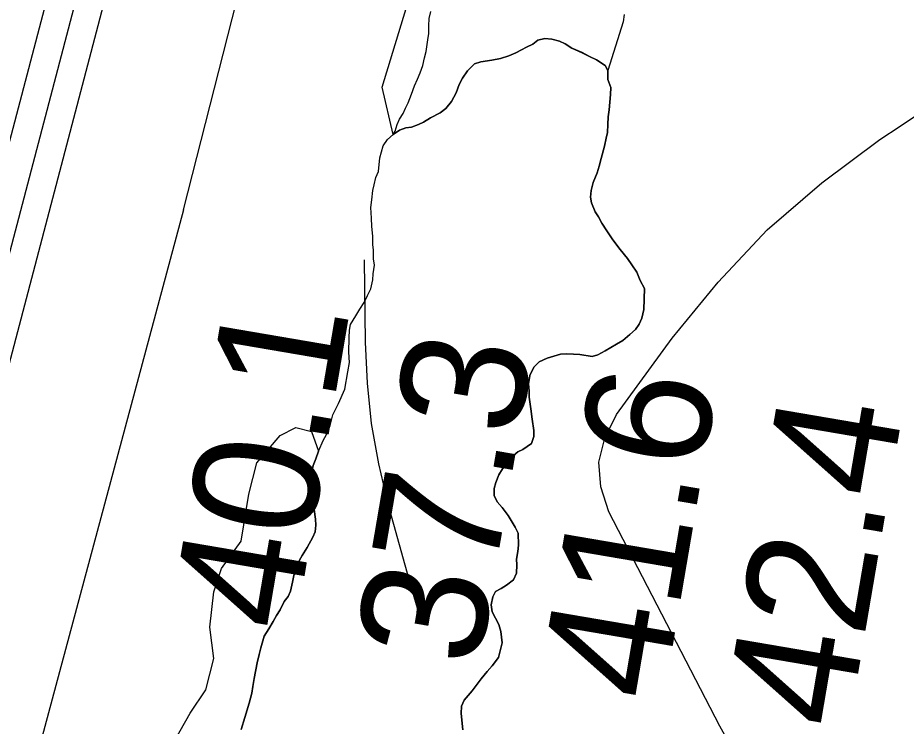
# Model space of a CAD drawing. Extents: x 3187622 to 3225504, y 800805 to 826213.
# Drawn here: x 3195928.9 to 3196403.1, y 822947 to 823325.2 of the extents above; entities that cross this region are included whole.
import ezdxf

# ---------------------------------------------------------------- set-up
doc = ezdxf.new("R2010")
doc.units = 0
for name, color, linetype in [('V-LEVE-TOET', 7, 'Continuous'), ('V-RIVR-RANG', 7, 'Continuous'), ('V-ROAD-CNTR', 7, 'Continuous'), ('V-SITE-VEGE', 7, 'Continuous'), ('V-TOPO-MINR', 7, 'Continuous'), ('V-TOPO-SHOR', 7, 'Continuous'), ('V-WETL-SWMP', 7, 'Continuous')]:
    doc.layers.add(name, color=color, linetype=linetype)

msp = doc.modelspace()

# ---------------------------------------------------------------- linework, layer by layer
at = {"layer": 'V-LEVE-TOET'}
for points in [[(3196017.39, 823222.63), (3196080.98, 823472.86), (3196187.91, 823834.98), (3196289.79, 824199.49), (3196354.07, 824424.88)], [(3196017.39, 823222.63), (3195936.2, 822920.38), (3195863.41, 822660.73), (3195786.87, 822358.04), (3195701.95, 822011.3), (3195621.97, 821711.51), (3195537.32, 821362.32), (3195464.44, 821033.77)]]:
    msp.add_lwpolyline(points, dxfattribs=at)
at = {"layer": 'V-ROAD-CNTR'}
for points in [[(3195052.99, 820683.09), (3195154.32, 820744.95), (3195247.95, 820813.95), (3195282.48, 820850.34), (3195298.01, 820874.93), (3195309.99, 820910.43), (3195322.68, 820952.97), (3195457.68, 821474.49), (3195761.57, 822638.53), (3196065.13, 823795.15)], [(3195068.35, 820657.32), (3195171.06, 820720.02), (3195267.89, 820791.37), (3195306.28, 820831.83), (3195325.29, 820861.94), (3195338.59, 820901.34), (3195351.59, 820944.92), (3195486.72, 821466.94), (3195790.59, 822630.93), (3196094.15, 823787.54)], [(3196079.64, 823791.35), (3195776.08, 822634.73), (3195472.2, 821470.71), (3195337.13, 820948.94), (3195324.29, 820905.88), (3195311.65, 820868.44), (3195294.38, 820841.09), (3195257.92, 820802.66), (3195162.69, 820732.49), (3195069.7, 820675.72)]]:
    msp.add_lwpolyline(points, dxfattribs=at)
at = {"layer": 'V-SITE-VEGE'}
for p, q in [((3196123.32, 823288.17), (3196137.94, 823336.23)), ((3196210.22, 823314.1), (3196206.51, 823313.12)), ((3196213.93, 823313.74), (3196210.22, 823314.1)), ((3196217.96, 823312.7), (3196213.93, 823313.74)), ((3196200.41, 823309.46), (3196197.71, 823308.13)), ((3196203.8, 823311.12), (3196200.41, 823309.46)), ((3196206.51, 823313.12), (3196203.8, 823311.12)), ((3196220.98, 823311.32), (3196217.96, 823312.7)), ((3196224.68, 823308.93), (3196220.98, 823311.32)), ((3196230.05, 823306.53), (3196224.68, 823308.93)), ((3196190.94, 823304.81), (3196186.55, 823303.5)), ((3196194.66, 823306.47), (3196190.94, 823304.81)), ((3196197.71, 823308.13), (3196194.66, 823306.47)), ((3196234.07, 823304.48), (3196230.05, 823306.53)), ((3196237.77, 823302.77), (3196234.07, 823304.48)), ((3196172.71, 823300.57), (3196168.98, 823296.89)), ((3196176.09, 823301.56), (3196172.71, 823300.57)), ((3196181.83, 823302.52), (3196176.09, 823301.56)), ((3196186.55, 823303.5), (3196181.83, 823302.52)), ((3196242.46, 823299.7), (3196237.77, 823302.77)), ((3196243.79, 823296.99), (3196242.46, 823299.7)), ((3196168.98, 823296.89), (3196166.25, 823292.87)), ((3196243.75, 823292.28), (3196243.79, 823296.99)), ((3196166.25, 823292.87), (3196164.54, 823289.52)), ((3196245.41, 823287.88), (3196243.75, 823292.28)), ((3196129.29, 823262.83), (3196123.32, 823288.17)), ((3196162.82, 823285.15), (3196160.43, 823280.45)), ((3196164.54, 823289.52), (3196162.82, 823285.15)), ((3196245.28, 823284.14), (3196245.41, 823287.88)), ((3196160.43, 823280.45), (3196157.36, 823276.76)), ((3196244.48, 823276.01), (3196245.28, 823284.14)), ((3196157.36, 823276.76), (3196154.31, 823274.43)), ((3196244.08, 823272.27), (3196244.48, 823276.01)), ((3196149.24, 823271.77), (3196145.51, 823269.44)), ((3196154.31, 823274.43), (3196149.24, 823271.77)), ((3196243.9, 823268.1), (3196244.08, 823272.27)), ((3196136.06, 823266.48), (3196132.68, 823265.16)), ((3196139.09, 823266.8), (3196136.06, 823266.48)), ((3196142.81, 823268.12), (3196139.09, 823266.8)), ((3196145.51, 823269.44), (3196142.81, 823268.12)), ((3196243.72, 823263.93), (3196243.9, 823268.1)), ((3196132.68, 823265.16), (3196129.29, 823262.83)), ((3196242.87, 823260.84), (3196243.72, 823263.93)), ((3196240.34, 823250.06), (3196242.03, 823256.66)), ((3196242.03, 823256.66), (3196242.87, 823260.84)), ((3196239.28, 823245.88), (3196240.34, 823250.06)), ((3196236.07, 823237.28), (3196238.21, 823242.35)), ((3196238.21, 823242.35), (3196239.28, 823245.88)), ((3196234.6, 823229.36), (3196235.01, 823232.88)), ((3196235.01, 823232.88), (3196236.07, 823237.28)), ((3196235.07, 823226.29), (3196234.6, 823229.36)), ((3196237.09, 823221.48), (3196235.07, 823226.29)), ((3196238.87, 823218.86), (3196237.09, 823221.48)), ((3196240.66, 823215.59), (3196238.87, 823218.86)), ((3196243.34, 823211.44), (3196240.66, 823215.59)), ((3196246.46, 823206.64), (3196243.34, 823211.44)), ((3196250.46, 823201.4), (3196246.46, 823206.64)), ((3196254.24, 823196.61), (3196250.46, 823201.4)), ((3196256.68, 823193.34), (3196254.24, 823196.61)), ((3196259.36, 823189.41), (3196256.68, 823193.34)), ((3196261.16, 823184.82), (3196259.36, 823189.41)), ((3196263.39, 823180.67), (3196261.16, 823184.82)), ((3196263.06, 823169.46), (3196263.39, 823180.67)), ((3196262, 823164.84), (3196263.06, 823169.46)), ((3196260.49, 823161.53), (3196262, 823164.84)), ((3196255.5, 823156), (3196258.55, 823158.66)), ((3196258.55, 823158.66), (3196260.49, 823161.53)), ((3196248.52, 823150.88), (3196251.79, 823152.89)), ((3196251.79, 823152.89), (3196255.5, 823156)), ((3196242.41, 823147.31), (3196248.52, 823150.88)), ((3196207.1, 823141.49), (3196211.48, 823143.5)), ((3196211.48, 823143.5), (3196218.49, 823145.55)), ((3196218.49, 823145.55), (3196221.56, 823145.8)), ((3196221.56, 823145.8), (3196225.51, 823145.61)), ((3196225.51, 823145.61), (3196228.81, 823145.42)), ((3196228.81, 823145.42), (3196235.41, 823144.39)), ((3196235.41, 823144.39), (3196238.47, 823145.3)), ((3196238.47, 823145.3), (3196242.41, 823147.31)), ((3196202.12, 823134.19), (3196204.28, 823138.6)), ((3196204.28, 823138.6), (3196207.1, 823141.49)), ((3196201.51, 823129.79), (3196202.12, 823134.19)), ((3196201.76, 823125.84), (3196201.51, 823129.79)), ((3196201.79, 823122.55), (3196201.76, 823125.84)), ((3196202.73, 823116.41), (3196201.79, 823122.55)), ((3196203.44, 823110.93), (3196202.73, 823116.41)), ((3196204.38, 823104.79), (3196203.44, 823110.93)), ((3196204.41, 823101.71), (3196204.38, 823104.79)), ((3196203.13, 823097.97), (3196204.41, 823101.71)), ((3196198.54, 823094.63), (3196203.13, 823097.97)), ((3196187.66, 823084.43), (3196192.44, 823090.62)), ((3196192.44, 823090.62), (3196195.7, 823093.51)), ((3196195.7, 823093.51), (3196198.54, 823094.63)), ((3196184, 823077.15), (3196185.72, 823081.11)), ((3196185.72, 823081.11), (3196187.66, 823084.43)), ((3196183.15, 823073.85), (3196184, 823077.15)), ((3196183.19, 823070.11), (3196183.15, 823073.85)), ((3196184.75, 823066.83), (3196183.19, 823070.11)), ((3196187.42, 823063.78), (3196184.75, 823066.83)), ((3196190.54, 823059.42), (3196187.42, 823063.78)), ((3196194.33, 823053.31), (3196190.54, 823059.42)), ((3196195.89, 823050.03), (3196194.33, 823053.31)), ((3196196.18, 823043.66), (3196195.89, 823050.03)), ((3196195.77, 823040.15), (3196196.18, 823043.66)), ((3196195.15, 823036.19), (3196195.77, 823040.15)), ((3196195.17, 823033.11), (3196195.15, 823036.19)), ((3196195, 823028.72), (3196195.17, 823033.11)), ((3196189.79, 823022.3), (3196193.49, 823025.19)), ((3196193.49, 823025.19), (3196195, 823028.72)), ((3196183.89, 823018.95), (3196186.95, 823020.52)), ((3196186.95, 823020.52), (3196189.79, 823022.3)), ((3196181.54, 823011.68), (3196182.38, 823016.08)), ((3196182.38, 823016.08), (3196183.89, 823018.95)), ((3196182.02, 823007.95), (3196181.54, 823011.68)), ((3196185.6, 823001.18), (3196182.02, 823007.95)), ((3196186.73, 822997.46), (3196185.6, 823001.18)), ((3196187.44, 822991.54), (3196186.73, 822997.46)), ((3196185.54, 822983.61), (3196187.44, 822991.54)), ((3196182.07, 822979.19), (3196185.54, 822983.61)), ((3196179.46, 822976.09), (3196182.07, 822979.19)), ((3196174.04, 822969.45), (3196176.21, 822972.33)), ((3196176.21, 822972.33), (3196179.46, 822976.09)), ((3196171.44, 822965.91), (3196174.04, 822969.45)), ((3196167.09, 822960.82), (3196171.44, 822965.91)), ((3196165.62, 822953.78), (3196165.8, 822957.73)), ((3196165.8, 822957.73), (3196167.09, 822960.82)), ((3196166.36, 822945), (3196165.62, 822953.78))]:
    msp.add_line(p, q, dxfattribs=at)
for points in [[(3196012.62, 822939.22), (3196020.98, 822953.84), (3196029.33, 822966.38), (3196033.51, 822983.1), (3196031.42, 822999.81), (3196033.51, 823018.62), (3196037.69, 823031.16), (3196048.13, 823045.78), (3196052.31, 823070.86), (3196056.48, 823087.57), (3196069.01, 823102.2), (3196077.37, 823106.38), (3196085.72, 823104.29), (3196089.42, 823093.82)], [(3196089.42, 823093.82), (3196087.92, 823089.63), (3196086.63, 823086.11), (3196085.37, 823080.6), (3196084.97, 823076.65), (3196085, 823072.92), (3196085.7, 823068.97), (3196086.39, 823065.9), (3196087.08, 823062.61), (3196087.78, 823057.57), (3196088.03, 823054.28), (3196087.62, 823050.76), (3196086.33, 823047.89), (3196083.31, 823042.38), (3196080.72, 823038.18), (3196079.21, 823035.53), (3196076.21, 823027.38), (3196075.58, 823023.86), (3196074.53, 823019.02), (3196073.24, 823016.15), (3196071.07, 823013.49), (3196068.91, 823009.08), (3196066.97, 823005.99), (3196065.24, 823002.9), (3196062.86, 822998.92), (3196060.48, 822994.95), (3196058.57, 822988.78), (3196057.72, 822985.26), (3196056.67, 822980.86), (3196054.99, 822972.5), (3196054.37, 822968.1), (3196053.75, 822964.58), (3196052.48, 822959.3), (3196050.13, 822951.59), (3196048.22, 822945.2)]]:
    msp.add_lwpolyline(points, dxfattribs=at)
at = {"layer": 'V-TOPO-MINR'}
for points in [[(3196410.99, 822782.48), (3196381.28, 822821.73), (3196353.22, 822862.04), (3196327.63, 822903.97), (3196303.67, 822946.97), (3196244.35, 823061.4), (3196240.16, 823074.8), (3196238.94, 823087.98), (3196242.17, 823100.81), (3196248.36, 823113.42), (3196278.18, 823154.11), (3196302.63, 823184.02), (3196328.93, 823211.99), (3196358.02, 823237.05), (3196388.97, 823260.16), (3196399.75, 823267.35), (3196426.78, 823285.32)], [(3196113.85, 823195.96), (3196114.26, 823152.02), (3196115.33, 823130.18), (3196117.52, 823108.49), (3196121.4, 823087.04), (3196126.41, 823065.75), (3196138.45, 823022.31), (3196142.03, 823010.14)]]:
    msp.add_lwpolyline(points, dxfattribs=at)
at = {"layer": 'V-TOPO-SHOR'}
for points in [[(3196121.38, 823243.01), (3196122.11, 823250.42), (3196123.85, 823256.81), (3196126.23, 823260.16), (3196129.29, 823262.83), (3196132.68, 823265.16), (3196136.06, 823266.48), (3196139.09, 823266.8), (3196142.81, 823268.12), (3196145.51, 823269.44), (3196149.24, 823271.77), (3196154.31, 823274.43), (3196157.36, 823276.76), (3196160.43, 823280.45), (3196162.82, 823285.15), (3196164.54, 823289.52), (3196166.25, 823292.87), (3196168.98, 823296.89), (3196172.71, 823300.57), (3196176.09, 823301.56), (3196181.83, 823302.52), (3196186.55, 823303.5), (3196190.94, 823304.81), (3196194.66, 823306.47), (3196197.71, 823308.13), (3196200.41, 823309.46), (3196203.8, 823311.12), (3196206.51, 823313.12), (3196210.22, 823314.1), (3196213.93, 823313.74), (3196217.96, 823312.7), (3196220.98, 823311.32), (3196224.68, 823308.93), (3196230.05, 823306.53), (3196234.08, 823304.48), (3196237.77, 823302.77), (3196242.46, 823299.7), (3196243.79, 823296.99)], [(3196243.79, 823296.99), (3196243.75, 823292.28), (3196245.41, 823287.88), (3196245.28, 823284.14)], [(3196245.28, 823284.14), (3196244.48, 823276.01), (3196244.08, 823272.27), (3196243.9, 823268.1), (3196243.72, 823263.93), (3196242.87, 823260.84), (3196242.03, 823256.66), (3196240.34, 823250.06), (3196239.28, 823245.88), (3196238.21, 823242.35), (3196236.07, 823237.28), (3196235.01, 823232.88), (3196234.6, 823229.36), (3196235.07, 823226.29), (3196237.09, 823221.48), (3196238.87, 823218.86), (3196240.66, 823215.59), (3196243.34, 823211.44), (3196246.46, 823206.64), (3196250.46, 823201.4), (3196254.24, 823196.61), (3196256.68, 823193.34), (3196259.36, 823189.41), (3196261.16, 823184.82), (3196263.39, 823180.67), (3196263.06, 823169.46), (3196262, 823164.84), (3196260.5, 823161.53), (3196258.55, 823158.66), (3196255.5, 823156), (3196251.79, 823152.89), (3196248.52, 823150.88), (3196242.41, 823147.31), (3196238.47, 823145.3), (3196235.41, 823144.39), (3196228.81, 823145.42), (3196225.51, 823145.61), (3196221.56, 823145.8), (3196218.49, 823145.55), (3196211.48, 823143.5), (3196207.1, 823141.49), (3196204.28, 823138.6), (3196202.12, 823134.19), (3196201.51, 823129.79), (3196201.76, 823125.84), (3196201.79, 823122.55), (3196202.73, 823116.41), (3196203.44, 823110.93), (3196204.38, 823104.79), (3196204.41, 823101.71), (3196203.13, 823097.97), (3196198.54, 823094.63), (3196195.7, 823093.51), (3196192.44, 823090.62), (3196187.66, 823084.43), (3196185.72, 823081.11), (3196184, 823077.15), (3196183.15, 823073.84), (3196183.19, 823070.11), (3196184.75, 823066.83), (3196187.42, 823063.78), (3196190.54, 823059.42), (3196194.33, 823053.31), (3196195.89, 823050.03), (3196196.17, 823043.66), (3196195.77, 823040.15), (3196195.15, 823036.19), (3196195.17, 823033.11), (3196195, 823028.72), (3196193.49, 823025.19), (3196189.79, 823022.3), (3196186.95, 823020.52), (3196183.89, 823018.95), (3196182.38, 823016.08), (3196181.54, 823011.68), (3196182.02, 823007.95), (3196185.6, 823001.18), (3196186.73, 822997.46), (3196187.44, 822991.54), (3196185.54, 822983.61), (3196182.07, 822979.19), (3196179.46, 822976.09), (3196176.21, 822972.33), (3196174.04, 822969.45), (3196171.44, 822965.91), (3196167.09, 822960.82), (3196165.8, 822957.73), (3196165.62, 822953.78), (3196166.36, 822945)], [(3196048.22, 822945.2), (3196050.13, 822951.59), (3196052.48, 822959.3), (3196053.75, 822964.58), (3196054.37, 822968.1), (3196054.99, 822972.5), (3196056.67, 822980.86), (3196057.72, 822985.26), (3196058.57, 822988.78), (3196060.48, 822994.95), (3196062.86, 822998.92), (3196065.24, 823002.9), (3196066.97, 823005.99), (3196068.91, 823009.08), (3196071.07, 823013.49), (3196073.24, 823016.15), (3196074.53, 823019.02), (3196075.58, 823023.86), (3196076.21, 823027.38), (3196079.21, 823035.53), (3196080.72, 823038.18), (3196083.31, 823042.38), (3196086.33, 823047.89), (3196087.63, 823050.76), (3196088.03, 823054.28), (3196087.78, 823057.57), (3196087.08, 823062.61), (3196086.39, 823065.9), (3196085.7, 823068.97), (3196085, 823072.92), (3196084.97, 823076.65), (3196085.37, 823080.6), (3196086.63, 823086.11), (3196087.92, 823089.63), (3196089.42, 823093.82), (3196091.99, 823099.77), (3196093.51, 823102.42), (3196095.66, 823107.49), (3196097.14, 823113.21), (3196098.43, 823116.08), (3196100.15, 823119.18), (3196103.38, 823126.89), (3196105.04, 823136.13), (3196105.88, 823141.19), (3196105.6, 823146.68), (3196105.75, 823154.36), (3196105.93, 823158.32), (3196106.56, 823161.4), (3196109.37, 823166.04), (3196111.54, 823169.57), (3196113.7, 823173.1), (3196115.64, 823176.85), (3196117.36, 823180.38), (3196118.42, 823185.22), (3196118.6, 823188.52), (3196119.22, 823193.14), (3196118.75, 823196.43), (3196118.71, 823201.04), (3196118.46, 823204.11), (3196118.41, 823208.5), (3196117.93, 823213.77), (3196117.67, 823218.16), (3196117.39, 823223.86), (3196117.79, 823228.04), (3196118.4, 823232.88), (3196119.04, 823235.96), (3196120.09, 823239.92), (3196121.38, 823243.01)]]:
    msp.add_lwpolyline(points, dxfattribs=at)
at = {"layer": 'V-WETL-SWMP'}
for points in [[(3196129.29, 823262.83), (3196130.24, 823264.7), (3196131.41, 823268.12), (3196132.57, 823270.96), (3196134.59, 823274.09), (3196135.76, 823276.93), (3196137.21, 823279.78), (3196138.96, 823284.33), (3196140.7, 823288.89), (3196142.16, 823292.3), (3196143.61, 823295.71), (3196145.07, 823299.7), (3196145.96, 823303.69), (3196146.84, 823307.11), (3196147.74, 823313.38), (3196148.34, 823316.8), (3196148.37, 823320.8), (3196148.4, 823324.8), (3196149.29, 823328.5)], [(3196252.58, 823326.9), (3196251.98, 823322.91), (3196243.79, 823296.99), (3196242.46, 823299.7), (3196237.77, 823302.77), (3196234.08, 823304.48), (3196230.05, 823306.54), (3196224.67, 823308.94), (3196220.98, 823311.32), (3196217.96, 823312.69), (3196213.93, 823313.74), (3196210.22, 823314.1), (3196206.51, 823313.12), (3196203.8, 823311.12), (3196200.41, 823309.46), (3196197.71, 823308.13), (3196194.66, 823306.47), (3196190.94, 823304.81), (3196186.55, 823303.5), (3196181.83, 823302.53), (3196176.09, 823301.56), (3196172.71, 823300.57), (3196168.98, 823296.9), (3196166.25, 823292.87), (3196164.54, 823289.52), (3196162.82, 823285.15), (3196160.43, 823280.45), (3196157.36, 823276.77), (3196154.31, 823274.43), (3196149.24, 823271.77), (3196145.51, 823269.44), (3196142.81, 823268.11), (3196139.09, 823266.8), (3196136.06, 823266.48), (3196132.67, 823265.16), (3196129.29, 823262.83)]]:
    msp.add_lwpolyline(points, dxfattribs=at)

# ---------------------------------------------------------------- texts
at = {"layer": 'V-RIVR-RANG'}
for s, p in [('40.1', (3196076.7, 822996.43)), ('37.3', (3196174.91, 822977.5)), ('41.6', (3196273.22, 822959.09)), ('42.4', (3196372.14, 822944.32))]:
    msp.add_text(s, height=67, rotation=80.3083, dxfattribs=at).set_placement(p)

doc.saveas('drawing.dxf')
